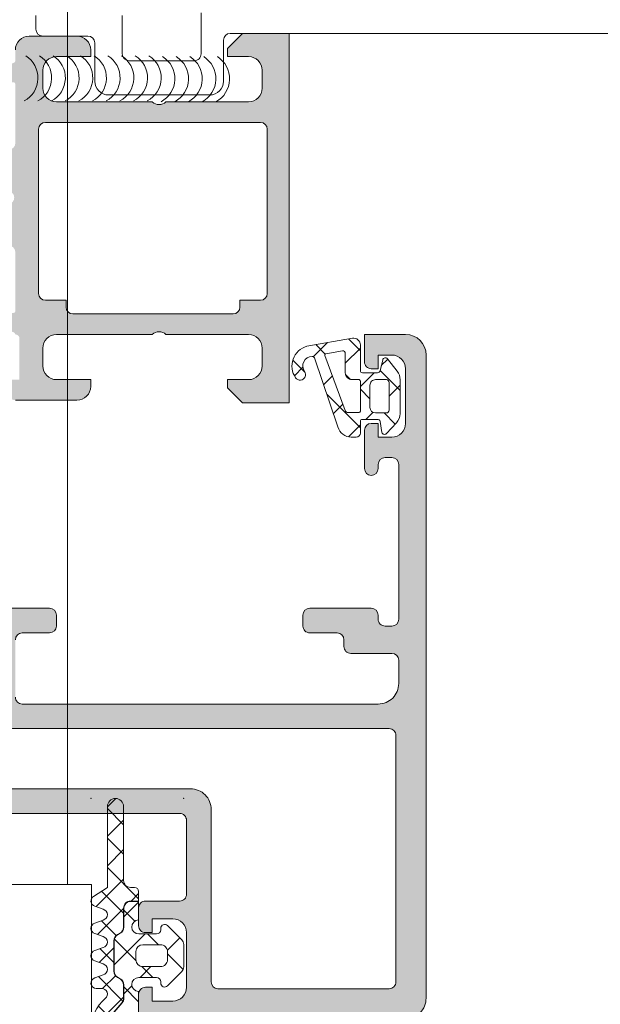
# Model space of a CAD drawing. Header units: millimetres. Extents: x 144573 to 336993, y 74252 to 247042.
# Tile 837 of 1056: x 198289 to 198331, y 222600 to 222672. Entities that reach past the tile are written whole.
import ezdxf

# ---------------------------------------------------------------- set-up
doc = ezdxf.new("R2010")
doc.units = ezdxf.units.MM
doc.layers.add('FASÁDA DETAILNÍ', color=255, linetype='Continuous', lineweight=0)

msp = doc.modelspace()

# ---------------------------------------------------------------- hatches: boundary and pattern name
at = {"layer": 'FASÁDA DETAILNÍ'}
h = msp.add_hatch(color=256, dxfattribs=at)
edge = h.paths.add_edge_path()
edge.add_arc((198288.4311646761, 222667.5296244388), 0.1199999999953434, 0, 90)
edge.add_line((198288.4311646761, 222667.6496244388), (198285.6711666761, 222667.6496244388))
edge.add_arc((198285.6711666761, 222667.9496244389), 0.3000000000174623, 180, 270, ccw=False)
edge.add_line((198285.3711666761, 222667.9496244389), (198285.3711666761, 222668.9295987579))
edge.add_arc((198285.6711666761, 222668.9295987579), 0.2999999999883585, 89.99999999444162, 180, ccw=False)
edge.add_line((198285.6711666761, 222669.2295987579), (198287.5511776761, 222669.2295987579))
edge.add_arc((198287.8187210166, 222669.3084658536), 0.2789255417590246, 196.4245945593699, 271.1628700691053)
edge.add_line((198287.8243816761, 222669.0295977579), (198288.2779756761, 222669.0295977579))
edge.add_arc((198288.2836440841, 222669.3084352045), 0.27889505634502, 268.8354106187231, 343.5801235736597)
edge.add_line((198288.5511646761, 222669.2295987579), (198288.5511646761, 222670.029773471))
edge.add_arc((198289.5511646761, 222670.029773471), 1, 90, 180, ccw=False)
edge.add_line((198289.5511646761, 222671.029773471), (198293.0511720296, 222671.029773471))
edge.add_arc((198293.0511522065, 222670.0297536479), 1.000019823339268, 0.001135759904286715, 89.99886424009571, ccw=False)
edge.add_line((198294.0511720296, 222670.029773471), (198294.0511720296, 222669.529773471))
edge.add_line((198294.0511720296, 222669.529773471), (198291.5511720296, 222669.529773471))
edge.add_arc((198291.5512174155, 222668.5297280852), 1.000045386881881, 90.00260029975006, 179.9973997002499)
edge.add_line((198290.5511720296, 222668.529773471), (198290.5511720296, 222667.2297551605))
edge.add_arc((198291.5512245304, 222667.2298076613), 1.000052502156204, 180.0030079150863, 269.9969920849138)
edge.add_line((198291.5511720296, 222666.2297551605), (198298.5511720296, 222666.2297551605))
edge.add_arc((198299.0511720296, 222666.7548769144), 0.7250881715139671, 226.4038161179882, 313.5961838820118)
edge.add_line((198299.5511720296, 222666.2297551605), (198305.5852601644, 222666.2297551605))
edge.add_arc((198305.5852076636, 222667.2298076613), 1.000052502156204, 270.0030079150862, 359.9969920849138)
edge.add_line((198306.5852601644, 222667.2297551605), (198306.5852601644, 222668.529773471))
edge.add_arc((198305.5852147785, 222668.5297280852), 1.000045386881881, 0.002600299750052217, 89.99739970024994)
edge.add_line((198305.5852601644, 222669.529773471), (198304.0511720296, 222669.529773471))
edge.add_line((198304.0511720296, 222669.529773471), (198304.0511720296, 222670.1297795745))
edge.add_line((198304.0511720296, 222670.1297795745), (198305.1511781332, 222671.2297551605))
edge.add_line((198305.1511781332, 222671.2297551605), (198308.5511720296, 222671.2297551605))
edge.add_line((198308.5511720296, 222671.2297551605), (198308.5511720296, 222644.2298543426))
edge.add_line((198308.5511720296, 222644.2298543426), (198305.1511781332, 222644.2298543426))
edge.add_line((198305.1511781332, 222644.2298543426), (198304.0511720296, 222645.3298299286))
edge.add_line((198304.0511720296, 222645.3298299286), (198304.0511720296, 222645.9298360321))
edge.add_line((198304.0511720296, 222645.9298360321), (198305.5852601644, 222645.9298360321))
edge.add_arc((198305.5852147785, 222646.9298814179), 1.000045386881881, 270.00260029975, 359.99739970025)
edge.add_line((198306.5852601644, 222646.9298360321), (198306.5852601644, 222648.2298543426))
edge.add_arc((198305.5852076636, 222648.2298018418), 1.000052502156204, 0.003007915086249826, 89.99699208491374)
edge.add_line((198305.5852601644, 222649.2298543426), (198299.5511720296, 222649.2298543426))
edge.add_arc((198299.0511720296, 222648.7047325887), 0.7250881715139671, 46.4038161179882, 133.5961838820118)
edge.add_line((198298.5511720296, 222649.2298543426), (198291.5511720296, 222649.2298543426))
edge.add_arc((198291.5512245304, 222648.2298018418), 1.000052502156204, 90.00300791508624, 179.9969920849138)
edge.add_line((198290.5511720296, 222648.2298543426), (198290.5511720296, 222646.9298360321))
edge.add_arc((198291.5512174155, 222646.9298814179), 1.000045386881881, 180.00260029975, 269.9973997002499)
edge.add_line((198291.5511720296, 222645.9298360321), (198294.0511720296, 222645.9298360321))
edge.add_line((198294.0511720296, 222645.9298360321), (198294.0511720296, 222645.4298360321))
edge.add_arc((198293.0511522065, 222645.4298558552), 1.000019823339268, 270.0011357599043, 359.9988642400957, ccw=False)
edge.add_line((198293.0511720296, 222644.4298360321), (198288.5511720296, 222644.4298360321))
edge.add_arc((198288.5511617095, 222644.929825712), 0.4999896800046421, 179.9988173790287, 270.00118262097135, ccw=False)
edge.add_line((198288.0511720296, 222644.9298360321), (198288.0511720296, 222645.9298360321))
edge.add_line((198288.0511720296, 222645.9298360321), (198288.8511750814, 222645.9298360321))
edge.add_line((198288.8511750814, 222645.9298360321), (198288.8511750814, 222648.9298512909))
edge.add_arc((198288.5511673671, 222648.9298539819), 0.3000077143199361, 359.9994860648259, 450.0005139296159)
edge.add_arc((198288.2836440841, 222649.1510252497), 0.2788950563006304, 16.41987642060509, 91.16458938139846)
edge.add_line((198288.2779756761, 222649.4298626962), (198287.8243816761, 222649.4298626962))
edge.add_arc((198287.8187210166, 222649.1509946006), 0.278925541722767, 88.83712993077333, 163.5754054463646)
edge.add_line((198287.5511776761, 222649.2298616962), (198285.6711666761, 222649.2298616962))
edge.add_arc((198285.6711666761, 222649.5298616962), 0.3000000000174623, 180.0000000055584, 270.0000000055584, ccw=False)
edge.add_line((198285.3711666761, 222649.5298616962), (198285.3711666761, 222650.5098360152))
edge.add_arc((198285.6711666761, 222650.5098360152), 0.2999999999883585, 89.99999999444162, 179.9999999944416, ccw=False)
edge.add_line((198285.6711666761, 222650.8098360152), (198288.4311646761, 222650.8098360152))
edge.add_arc((198288.4311646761, 222650.9298360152), 0.1199999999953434, 270, 360)
edge.add_line((198288.5511646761, 222650.9298360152), (198288.5511646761, 222655.2298616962))
edge.add_arc((198288.0511646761, 222655.2298616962), 0.5, 0, 90)
edge.add_line((198288.0511646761, 222655.7298616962), (198287.3511646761, 222655.7298616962))
edge.add_line((198287.3511646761, 222655.7298616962), (198284.958344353, 222654.3483662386))
edge.add_arc((198284.8892844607, 222654.4679814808), 0.1381197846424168, 172.2975625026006, 300.0000000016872, ccw=False)
edge.add_arc((198289.7306356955, 222654.0203630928), 5.000000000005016, 108.70940074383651, 174.6507719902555, ccw=False)
edge.add_arc((198287.9664095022, 222659.2297302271), 0.5000000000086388, 288.7094007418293, 431.290599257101)
edge.add_arc((198289.7306356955, 222664.4390973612), 4.999999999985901, 185.3492280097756, 251.2905992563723, ccw=False)
edge.add_arc((198284.8892844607, 222663.9914789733), 0.1381197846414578, 59.999999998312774, 187.7024375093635, ccw=False)
edge.add_line((198284.958344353, 222664.1110942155), (198287.3511646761, 222662.7295987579))
edge.add_line((198287.3511646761, 222662.7295987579), (198288.0511646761, 222662.7295987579))
edge.add_arc((198288.0511646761, 222663.2295987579), 0.5, 270, 360)
edge.add_line((198288.5511646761, 222663.2295987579), (198288.5511646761, 222667.5296244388))
edge = h.paths.add_edge_path(flags=16)
edge.add_arc((198306.4511659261, 222652.2298467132), 0.5, 270, 360)
edge.add_line((198306.9511659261, 222652.2298467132), (198306.9511659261, 222664.2297551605))
edge.add_arc((198306.4511659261, 222664.2297551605), 0.5, 0, 90)
edge.add_line((198306.4511659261, 222664.7297551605), (198290.7511842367, 222664.7297551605))
edge.add_arc((198290.7511842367, 222664.2297551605), 0.5, 90, 180)
edge.add_line((198290.2511842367, 222664.2297551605), (198290.2511842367, 222652.2298467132))
edge.add_arc((198290.7511842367, 222652.2298467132), 0.5, 180, 270)
edge.add_line((198290.7511842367, 222651.7298467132), (198292.2511842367, 222651.7298467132))
edge.add_line((198292.2511842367, 222651.7298467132), (198292.2511842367, 222651.2298467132))
edge.add_arc((198292.7511842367, 222651.2298467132), 0.5, 180, 270)
edge.add_line((198292.7511842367, 222650.7298467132), (198304.4511659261, 222650.7298467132))
edge.add_arc((198304.4511659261, 222651.2298467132), 0.5, 270, 360)
edge.add_line((198304.9511659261, 222651.2298467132), (198304.9511659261, 222651.7298467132))
edge.add_line((198304.9511659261, 222651.7298467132), (198306.4511659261, 222651.7298467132))
h = msp.add_hatch(color=256, dxfattribs=at)
edge = h.paths.add_edge_path(flags=16)
edge.add_ellipse((198315.8511580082, 222619.9298063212), major_axis=(-0.4999740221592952, 0), ratio=1, start_angle=179.9970229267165, end_angle=270.00297707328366, ccw=False)
edge.add_line((198316.3511320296, 222619.9297803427), (198316.3511320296, 222601.9297803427))
edge.add_ellipse((198315.8511580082, 222601.9297543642), major_axis=(-0.4999740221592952, 0), ratio=1, start_angle=89.99702292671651, end_angle=180.0029770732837, ccw=False)
edge.add_line((198315.8511320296, 222601.4297803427), (198303.3511320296, 222601.4297803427))
edge.add_ellipse((198303.3511538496, 222601.9298021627), major_axis=(-0.5000218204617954, 0), ratio=1, start_angle=0.0025002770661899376, end_angle=89.99749972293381, ccw=False)
edge.add_line((198302.8511320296, 222601.9297803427), (198302.8511320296, 222614.5328313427))
edge.add_ellipse((198301.3511331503, 222614.5328324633), major_axis=(-1.499998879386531, 0), ratio=1, start_angle=179.9999571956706, end_angle=270.0000428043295)
edge.add_line((198301.3511320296, 222616.0328313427), (198288.3511440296, 222616.0328313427))
edge.add_ellipse((198288.3511436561, 222616.5328309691), major_axis=(-0.4999996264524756, 0), ratio=1, start_angle=-4.2805441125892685e-05, end_angle=90.00004280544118, ccw=False)
edge.add_line((198287.8511440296, 222616.5328313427), (198287.8511440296, 222619.9297803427))
edge.add_ellipse((198288.3511436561, 222619.9297807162), major_axis=(-0.4999996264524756, 0), ratio=1, start_angle=-90.00004280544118, end_angle=4.2805441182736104e-05, ccw=False)
edge.add_line((198288.3511440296, 222620.4297803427), (198315.8511320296, 222620.4297803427))
edge = h.paths.add_edge_path()
edge.add_line((198317.0511440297, 222649.2297753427), (198314.0511440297, 222649.2297753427))
edge.add_line((198314.0511440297, 222649.2297753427), (198314.0511440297, 222647.2297753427))
edge.add_arc((198314.5511180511, 222647.2297493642), 0.4999740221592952, 179.9970229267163, 270.0029770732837)
edge.add_line((198314.5511440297, 222646.7297753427), (198315.0511440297, 222646.7297753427))
edge.add_line((198315.0511440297, 222646.7297753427), (198315.0511440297, 222647.7297753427))
edge.add_line((198315.0511440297, 222647.7297753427), (198316.0511440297, 222647.7297753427))
edge.add_arc((198316.0510799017, 222646.7297112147), 1.000064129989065, 0.003674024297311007, 89.99632597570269, ccw=False)
edge.add_line((198317.0511440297, 222646.7297753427), (198317.0511440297, 222642.7297753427))
edge.add_arc((198316.0511140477, 222642.7298053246), 1.00002998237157, 270.00171778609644, 359.99828221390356, ccw=False)
edge.add_line((198316.0511440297, 222641.7297753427), (198315.0511440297, 222641.7297753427))
edge.add_line((198315.0511440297, 222641.7297753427), (198315.0511440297, 222642.7297753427))
edge.add_line((198315.0511440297, 222642.7297753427), (198314.5511440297, 222642.7297753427))
edge.add_arc((198314.5511496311, 222642.2297697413), 0.5000056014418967, 90.0006418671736, 179.9993581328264)
edge.add_line((198314.0511440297, 222642.2297753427), (198314.0511440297, 222639.4297723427))
edge.add_arc((198314.5511440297, 222639.4297723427), 0.5, 180, 360)
edge.add_line((198315.0511440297, 222639.4297723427), (198315.0511440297, 222639.7297753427))
edge.add_arc((198315.5511547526, 222639.7297646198), 0.5000107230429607, 90.00122873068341, 179.9987712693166, ccw=False)
edge.add_line((198315.5511440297, 222640.2297753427), (198316.0511440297, 222640.2297753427))
edge.add_arc((198316.0510761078, 222639.7297074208), 0.5000679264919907, 0.007782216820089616, 89.99221778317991, ccw=False)
edge.add_line((198316.5511440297, 222639.7297753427), (198316.5511440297, 222628.4297803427))
edge.add_arc((198316.0511222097, 222628.4298021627), 0.5000218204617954, 270.00250027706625, 359.99749972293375, ccw=False)
edge.add_line((198316.0511440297, 222627.9297803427), (198315.5511440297, 222627.9297803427))
edge.add_arc((198315.5510813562, 222628.4297176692), 0.4999373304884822, 179.9928172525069, 270.00718274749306, ccw=False)
edge.add_line((198315.0511440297, 222628.4297803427), (198315.0511440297, 222628.7297833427))
edge.add_arc((198314.5510812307, 222628.7297205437), 0.5000628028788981, 0.007195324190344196, 89.99280467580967)
edge.add_line((198314.5511440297, 222629.2297833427), (198310.0511440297, 222629.2297833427))
edge.add_arc((198310.0511496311, 222628.7297777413), 0.5000056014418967, 90.0006418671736, 179.9993581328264)
edge.add_line((198309.5511440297, 222628.7297833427), (198309.5511440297, 222627.9297803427))
edge.add_arc((198310.0511180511, 222627.9297543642), 0.4999740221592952, 179.9970229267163, 270.0029770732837)
edge.add_line((198310.0511440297, 222627.4297803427), (198312.0511440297, 222627.4297803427))
edge.add_arc((198312.0510761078, 222626.9297124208), 0.5000679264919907, 0.007782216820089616, 89.99221778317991, ccw=False)
edge.add_line((198312.5511440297, 222626.9297803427), (198312.5511440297, 222626.4297803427))
edge.add_arc((198313.0510813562, 222626.4297176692), 0.4999373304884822, 179.9928172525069, 270.0071827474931)
edge.add_line((198313.0511440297, 222625.9297803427), (198316.0511440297, 222625.9297803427))
edge.add_arc((198316.0510889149, 222625.4297252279), 0.5000551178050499, 0.00631499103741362, 89.99368500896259, ccw=False)
edge.add_line((198316.5511440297, 222625.4297803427), (198316.5511440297, 222623.7297833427))
edge.add_arc((198315.0511758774, 222623.729751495), 1.499968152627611, -90.00121651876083, 0.0012165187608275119, ccw=False)
edge.add_line((198315.0511440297, 222622.2297833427), (198289.0511440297, 222622.2297833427))
edge.add_arc((198289.0511231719, 222622.7297624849), 0.4999791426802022, 179.9976097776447, 270.00239022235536, ccw=False)
edge.add_line((198288.5511440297, 222622.7297833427), (198288.5511440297, 222626.9297803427))
edge.add_arc((198289.0511496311, 222626.9297747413), 0.5000056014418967, 90.00064186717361, 179.9993581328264, ccw=False)
edge.add_line((198289.0511440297, 222627.4297803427), (198291.0511440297, 222627.4297803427))
edge.add_arc((198291.0511222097, 222627.9298021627), 0.5000218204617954, 270.0025002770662, 359.9974997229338)
edge.add_line((198291.5511440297, 222627.9297803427), (198291.5511440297, 222628.7297833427))
edge.add_arc((198291.0510914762, 222628.7297307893), 0.5000525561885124, 0.006021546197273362, 89.99397845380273)
edge.add_line((198291.0511440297, 222629.2297833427), (198286.0511430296, 222629.2297833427))
edge.add_line((198286.0511430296, 222629.2297833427), (198285.2932540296, 222629.0124623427))
edge.add_arc((198285.2105627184, 222629.3008407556), 0.2999999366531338, 217.9048146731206, 286.0000242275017, ccw=False)
edge.add_arc((198284.7371428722, 222628.9322302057), 0.300000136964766, 37.90471808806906, 89.99996992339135)
edge.add_line((198284.7371430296, 222629.2322303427), (198282.6729960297, 222629.2322283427))
edge.add_arc((198282.6729955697, 222628.8322289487), 0.3999993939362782, 89.99993412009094, 201.9737695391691)
edge.add_line((198282.3020540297, 222628.6825563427), (198283.1184150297, 222626.6593273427))
edge.add_arc((198283.3038852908, 222626.734163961), 0.199999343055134, 201.9739078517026, 294.1410923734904)
edge.add_line((198283.3856820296, 222626.5516563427), (198285.7693670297, 222627.6199763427))
edge.add_arc((198285.8511637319, 222627.4374682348), 0.1999997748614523, -0.8199006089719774, 114.14102545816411, ccw=False)
edge.add_line((198286.0511430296, 222627.4346063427), (198286.0511440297, 222616.1305263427))
edge.add_arc((198285.8597295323, 222616.1220946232), 0.1916001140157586, -91.044450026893, 2.5222218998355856, ccw=False)
edge.add_line((198285.8562370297, 222615.9305263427), (198285.4356530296, 222615.9305263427))
edge.add_line((198285.4356530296, 222615.9305263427), (198282.9700410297, 222617.3622613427))
edge.add_arc((198282.8192293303, 222617.1029243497), 0.2999997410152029, 59.82080388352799, 164.0000282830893)
edge.add_line((198282.5308510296, 222617.1856153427), (198282.1029800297, 222615.6934543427))
edge.add_line((198282.1029800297, 222615.6934543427), (198281.6045680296, 222614.8301793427))
edge.add_arc((198281.9509782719, 222614.6301793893), 0.4000000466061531, 150.0000115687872, 269.9999652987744)
edge.add_line((198281.9509780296, 222614.2301793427), (198286.0589090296, 222614.2305263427))
edge.add_line((198286.0589090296, 222614.2305263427), (198300.5509660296, 222614.2328313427))
edge.add_arc((198300.5511441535, 222613.7328314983), 0.4999998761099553, -1.7832534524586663e-05, 90.02041150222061, ccw=False)
edge.add_line((198301.0511440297, 222613.7328313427), (198301.0511440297, 222608.3297893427))
edge.add_arc((198300.5511444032, 222608.3297889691), 0.4999996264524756, -90.00004280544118, 4.2805441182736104e-05, ccw=False)
edge.add_line((198300.5511440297, 222607.8297893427), (198298.0511440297, 222607.8297893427))
edge.add_arc((198298.0511436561, 222607.3297897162), 0.4999996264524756, 89.99995719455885, 180.0000428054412)
edge.add_line((198297.5511440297, 222607.3297893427), (198297.5511440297, 222606.0297863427))
edge.add_arc((198298.0511231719, 222606.0297654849), 0.4999791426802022, 179.9976097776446, 270.0023902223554)
edge.add_line((198298.0511440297, 222605.5297863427), (198298.5511440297, 222605.5297863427))
edge.add_line((198298.5511440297, 222605.5297863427), (198298.5511440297, 222606.5297863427))
edge.add_line((198298.5511440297, 222606.5297863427), (198300.0511440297, 222606.5297863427))
edge.add_arc((198300.0511123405, 222605.5297546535), 1.000031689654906, 0.0018155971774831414, 89.9981844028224, ccw=False)
edge.add_line((198301.0511440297, 222605.5297863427), (198301.0511440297, 222601.5297863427))
edge.add_arc((198300.0510747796, 222601.5298555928), 1.000069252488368, 270.0039674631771, 359.99603253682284, ccw=False)
edge.add_line((198300.0511440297, 222600.5297863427), (198298.5511440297, 222600.5297863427))
edge.add_line((198298.5511440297, 222600.5297863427), (198298.5511440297, 222601.5297863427))
edge.add_line((198298.5511440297, 222601.5297863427), (198298.0511440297, 222601.5297863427))
edge.add_arc((198298.0511180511, 222601.0298123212), 0.4999740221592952, 89.99702292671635, 180.0029770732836)
edge.add_line((198297.5511440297, 222601.0297863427), (198297.5511440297, 222599.7297833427))
edge.add_arc((198298.0511496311, 222599.7297889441), 0.5000056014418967, 180.0006418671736, 269.9993581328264)
edge.add_line((198298.0511440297, 222599.2297833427), (198317.0511440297, 222599.2297833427))
edge.add_arc((198317.0511733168, 222600.7297540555), 1.49997071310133, 269.9988812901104, 360.0011187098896)
edge.add_line((198318.5511440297, 222600.7297833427), (198318.5511440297, 222647.7297753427))
edge.add_arc((198317.0510836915, 222647.7297150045), 1.50006033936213, 0.002304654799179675, 89.99769534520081)
h = msp.add_hatch(dxfattribs=at)
h.set_pattern_fill('ANSI37', color=256, scale=0.625, angle=-1.272221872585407e-14, style=0)
h.set_pattern_definition([(44.99999999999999, (198315.0511720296, 222646.7297553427), (-1.403165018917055, 1.403165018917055), []), (135, (198315.0511720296, 222646.7297553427), (-1.403165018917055, -1.403165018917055), [])])
edge = h.paths.add_edge_path(flags=16)
edge.add_ellipse((198313.1489588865, 222646.427540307), major_axis=(-0.4977897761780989, 0), ratio=1, start_angle=-0.2547220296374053, end_angle=90.1925797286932)
edge.add_line((198313.1506320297, 222645.9297533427), (198313.6511510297, 222645.9297533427))
edge.add_ellipse((198313.6511652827, 222645.8297695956), major_axis=(-0.09998374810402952, 0), ratio=1, start_angle=179.9912593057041, end_angle=270.0081677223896, ccw=False)
edge.add_line((198313.7511490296, 222645.8297543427), (198313.7511530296, 222643.6293243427))
edge.add_ellipse((198313.6511483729, 222643.6293269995), major_axis=(-0.1000046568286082, 0), ratio=1, start_angle=90.00152216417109, end_angle=179.998477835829, ccw=False)
edge.add_line((198313.6511510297, 222643.5293223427), (198312.8392090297, 222643.5293223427))
edge.add_ellipse((198312.8392175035, 222643.7293289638), major_axis=(-0.2000066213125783, 0), ratio=1, start_angle=15.688615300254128, end_angle=89.99757251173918, ccw=False)
edge.add_line((198312.6466620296, 222643.6752453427), (198311.1593370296, 222647.6933863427))
edge.add_ellipse((198311.2531185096, 222647.7280998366), major_axis=(-0.09999996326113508, 0), ratio=1, start_angle=-79.67771585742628, end_angle=20.312182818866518, ccw=False)
edge.add_line((198311.2352000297, 222647.8264813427), (198312.4446690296, 222648.0467643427))
edge.add_ellipse((198312.4511777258, 222647.8468739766), major_axis=(-0.1999963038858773, 0), ratio=1, start_angle=179.9989589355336, end_angle=271.86496786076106, ccw=False)
edge.add_line((198312.6511740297, 222647.8468703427), (198312.6511740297, 222646.4297533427))
edge = h.paths.add_edge_path(flags=16)
edge.add_ellipse((198315.6511628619, 222645.729752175), major_axis=(-0.2000001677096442, 0), ratio=1, start_angle=179.9997615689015, end_angle=270.0002384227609, ccw=False)
edge.add_line((198315.8511630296, 222645.7297513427), (198315.8511590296, 222643.6952943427))
edge.add_ellipse((198315.6511637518, 222643.6952896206), major_axis=(-0.1999952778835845, 0), ratio=1, start_angle=89.99950662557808, end_angle=180.0013528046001, ccw=False)
edge.add_line((198315.6511620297, 222643.4952943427), (198314.8511520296, 222643.4952943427))
edge.add_ellipse((198314.8511608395, 222643.8953051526), major_axis=(-0.4000108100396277, 0), ratio=1, start_angle=0.0019780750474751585, end_angle=89.99873812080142, ccw=False)
edge.add_line((198314.4511500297, 222643.8952913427), (198314.4511500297, 222645.5297543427))
edge.add_ellipse((198314.851144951, 222645.5297574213), major_axis=(-0.3999949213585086, 0), ratio=1, start_angle=-90.00101395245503, end_angle=0.00044099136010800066, ccw=False)
edge.add_line((198314.8511520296, 222645.9297523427), (198315.6511620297, 222645.9297523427))
edge = h.paths.add_edge_path()
edge.add_arc((198315.5746109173, 222647.3297442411), 0.2000083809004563, 40.00231577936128, 164.9984805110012)
edge.add_line((198315.3814190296, 222647.3815153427), (198315.1908850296, 222646.5779903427))
edge.add_arc((198314.9976914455, 222646.6297667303), 0.2000113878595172, 270.00274550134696, 344.9971436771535, ccw=False)
edge.add_line((198314.9977010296, 222646.4297553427), (198313.9011510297, 222646.4297553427))
edge.add_arc((198313.9011406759, 222646.579742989), 0.14998764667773, 179.9960448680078, 270.0039551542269, ccw=False)
edge.add_line((198313.7511530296, 222646.5797533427), (198313.7511610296, 222648.4626243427))
edge.add_arc((198313.2511611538, 222648.462626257), 0.4999998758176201, 359.9997806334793, 459.933572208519)
edge.add_line((198313.1649080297, 222648.9551303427), (198309.8451820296, 222648.3737413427))
edge.add_arc((198310.2512563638, 222646.9297558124), 1.499996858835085, 105.706924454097, 215.0875539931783)
edge.add_arc((198309.3511535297, 222646.2974488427), 0.3999981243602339, 215.0880041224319, 395.088004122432)
edge.add_arc((198310.2324531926, 222646.9319704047), 0.6860034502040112, 90.484358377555, 216.1411855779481, ccw=False)
edge.add_arc((198310.2462733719, 222647.4688467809), 0.1503878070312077, 19.016150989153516, 97.49607827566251, ccw=False)
edge.add_line((198310.3884540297, 222647.5178483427), (198312.1161360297, 222642.4716223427))
edge.add_arc((198313.0822280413, 222642.7297434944), 0.999980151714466, 194.9589109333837, 270.000572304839)
edge.add_line((198313.0822380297, 222641.7297633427), (198313.4511430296, 222641.7297513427))
edge.add_arc((198313.4511223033, 222642.0297710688), 0.3000197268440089, 270.0039581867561, 359.9968057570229)
edge.add_line((198313.7511420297, 222642.0297543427), (198313.7511420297, 222642.8797693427))
edge.add_arc((198313.9011261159, 222642.8797822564), 0.1499840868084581, 89.99506678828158, 180.0049332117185, ccw=False)
edge.add_line((198313.9011390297, 222643.0297663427), (198314.9977010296, 222643.0297553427))
edge.add_arc((198314.997691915, 222642.8297407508), 0.2000145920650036, 15.002374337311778, 89.9973890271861, ccw=False)
edge.add_line((198315.1908890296, 222642.8815163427), (198315.3199830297, 222642.0781443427))
edge.add_arc((198315.5131588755, 222642.1298687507), 0.1999808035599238, 194.9897870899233, 315.0074444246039)
edge.add_line((198315.6545850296, 222641.9884793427), (198316.3811040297, 222642.7643493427))
edge.add_arc((198315.6511624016, 222643.4478597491), 1.000000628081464, 316.8814623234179, 360.0000340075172)
edge.add_line((198316.6511630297, 222643.4478603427), (198316.6511630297, 222645.9264933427))
edge.add_arc((198315.6511601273, 222645.9264922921), 1.000002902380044, 6.019586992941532e-05, 37.82779308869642)
edge.add_line((198316.4410200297, 222646.5397843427), (198315.7278210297, 222647.4583133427))
h = msp.add_hatch(dxfattribs=at)
h.set_pattern_fill('ANSI37', color=256, scale=0.48, angle=90, style=0)
h.set_pattern_definition([(135, (223145.3692754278, 214980.7191690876), (-1.077630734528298, -1.077630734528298), []), (225, (223145.3692754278, 214980.7191690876), (1.077630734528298, -1.077630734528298), [])])
edge = h.paths.add_edge_path()
edge.add_line((198294.9677555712, 222606.4439418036), (198294.3606980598, 222606.2166829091))
edge.add_arc((198294.4611732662, 222605.839846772), 0.3900009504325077, 104.9293687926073, 255.070631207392)
edge.add_line((198294.3606980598, 222605.4630106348), (198294.9677555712, 222605.2357517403))
edge.add_arc((198294.8611721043, 222604.839846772), 0.4100009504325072, 285.0676336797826, 434.9323663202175, ccw=False)
edge.add_line((198294.9677555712, 222604.4439418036), (198294.3606980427, 222604.2166829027))
edge.add_arc((198294.4611717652, 222603.839846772), 0.390000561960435, 104.9291583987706, 255.0708416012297)
edge.add_line((198294.3606980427, 222603.4630106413), (198294.9677555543, 222603.2357517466))
edge.add_arc((198294.8611736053, 222602.839846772), 0.4100005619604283, 285.06742474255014, 434.9325713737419, ccw=False)
edge.add_line((198294.9677555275, 222602.4439417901), (198294.3606980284, 222602.2166867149))
edge.add_arc((198294.4611852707, 222601.8398040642), 0.3900489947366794, 104.9293168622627, 269.9999999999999)
edge.add_line((198294.4611852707, 222601.4497550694), (198294.8611743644, 222601.4497550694))
edge.add_arc((198294.8611743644, 222601.0397545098), 0.4100005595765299, 310.3199356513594, 449.99999999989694, ccw=False)
edge.add_arc((198297.0611442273, 222598.4474682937), 2.989972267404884, 130.3199378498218, 180.0013304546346)
edge.add_line((198294.0711719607, 222598.4473988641), (198294.0711723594, 222595.7756072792))
edge.add_arc((198294.4611723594, 222595.7750496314), 0.3900003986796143, 179.9180747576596, 215.6405699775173)
edge.add_line((198294.144223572, 222595.547796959), (198294.2738752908, 222595.8060882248))
edge.add_arc((198292.4953612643, 222596.6988299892), 1.990000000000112, 333.345208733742, 360.6188691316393)
edge.add_arc((198298.4987438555, 222596.7636768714), 4.013732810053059, 139.3588191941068, 180.618869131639, ccw=False)
edge.add_line((198295.4531098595, 222599.3779003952), (198296.3339767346, 222600.4041317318))
edge.add_arc((198295.9652488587, 222600.7206297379), 0.4859333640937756, 319.3588191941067, 359.9999999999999)
edge.add_line((198296.4511822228, 222600.7206297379), (198296.4511822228, 222601.7182271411))
edge.add_arc((198295.9611822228, 222601.7182271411), 0.4900000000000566, 360.0000000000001, 420.0000000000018)
edge.add_line((198296.2061822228, 222602.142579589), (198296.0061822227, 222602.2580496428))
edge.add_arc((198296.2611822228, 222602.6997225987), 0.5099999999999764, 179.9999999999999, 240.00000000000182, ccw=False)
edge.add_line((198295.7511822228, 222602.6997225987), (198295.7511822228, 222604.9367324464))
edge.add_arc((198296.2611822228, 222604.9367324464), 0.5100000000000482, 120.00000000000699, 179.9999999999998, ccw=False)
edge.add_line((198296.0061822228, 222605.3784054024), (198296.2061822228, 222605.4938754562))
edge.add_arc((198295.9611822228, 222605.918227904), 0.4899999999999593, 300.000000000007, 359.9999999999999)
edge.add_line((198296.4511822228, 222605.918227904), (198296.4511822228, 222607.3182256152))
edge.add_arc((198296.9611822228, 222607.3182256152), 0.509999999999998, 89.99999999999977, 180, ccw=False)
edge.add_line((198296.9611822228, 222607.8282256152), (198297.5511825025, 222607.8282256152))
edge.add_line((198297.5511825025, 222607.8282256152), (198297.5511815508, 222608.5398471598))
edge.add_arc((198297.2611815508, 222608.539846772), 0.2900000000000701, 360.0000766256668, 450.0000000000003)
edge.add_line((198297.2611815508, 222608.829846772), (198296.9611964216, 222608.8298467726))
edge.add_arc((198296.9610148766, 222609.3396687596), 0.5098220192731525, 179.975713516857, 270.02040272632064, ccw=False)
edge.add_line((198296.4511929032, 222609.3398848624), (198296.4511623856, 222614.7398478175))
edge.add_arc((198295.8611639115, 222614.7398444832), 0.5899984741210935, 360.0003238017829, 540.0000000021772)
edge.add_line((198295.2711654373, 222614.7398444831), (198295.2711654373, 222608.8344362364))
edge.add_line((198295.2711654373, 222608.8344362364), (198294.266411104, 222608.1777326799))
edge.add_arc((198294.4611717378, 222607.8398449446), 0.3899997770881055, 119.9594211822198, 255.0702409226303)
edge.add_line((198294.3606942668, 222607.4630106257), (198294.9677555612, 222607.235751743))
edge.add_arc((198294.8611721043, 222606.839846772), 0.4100009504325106, 285.0676336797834, 434.93236777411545, ccw=False)
h = msp.add_hatch(dxfattribs=at)
h.set_pattern_fill('ANSI37', color=256, scale=0.625, angle=90, style=0)
h.set_pattern_definition([(135, (223145.3692754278, 214980.7191690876), (-1.403165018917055, -1.403165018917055), []), (225, (223145.3692754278, 214980.7191690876), (1.403165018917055, -1.403165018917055), [])])
edge = h.paths.add_edge_path()
edge.add_arc((198299.4611654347, 222605.8397073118), 0.2900050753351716, 404.9975633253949, 539.9994892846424)
edge.add_line((198299.1711603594, 222605.8397098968), (198299.1711603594, 222605.7397156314))
edge.add_arc((198298.8611603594, 222605.7397156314), 0.3099999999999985, 269.9999999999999, 360.0000000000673, ccw=False)
edge.add_line((198298.8611603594, 222605.4297156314), (198297.5611843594, 222605.4297156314))
edge.add_arc((198297.5611843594, 222605.9397156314), 0.5100000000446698, 91.12352014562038, 270.00000000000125, ccw=False)
edge.add_line((198297.5511843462, 222606.4496175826), (198297.5511825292, 222607.8082256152))
edge.add_line((198297.5511825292, 222607.8082256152), (198296.9611822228, 222607.8082256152))
edge.add_arc((198296.9611822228, 222607.3182256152), 0.4900000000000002, 90.00000000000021, 180)
edge.add_line((198296.4711822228, 222607.3182256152), (198296.4711822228, 222605.918227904))
edge.add_arc((198295.9611822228, 222605.918227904), 0.5099999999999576, 300.00000000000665, 360.0000000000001, ccw=False)
edge.add_line((198296.2161822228, 222605.4765549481), (198296.0161822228, 222605.3610848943))
edge.add_arc((198296.2611822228, 222604.9367324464), 0.4900000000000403, 120.0000000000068, 180.0000000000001)
edge.add_line((198295.7711822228, 222604.9367324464), (198295.7711822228, 222602.6997225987))
edge.add_arc((198296.2611822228, 222602.6997225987), 0.4899999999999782, 180.0000000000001, 240.0000000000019)
edge.add_line((198296.0161822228, 222602.2753701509), (198296.2161822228, 222602.159900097))
edge.add_arc((198295.9611822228, 222601.7182271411), 0.5100000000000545, 359.99999999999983, 420.00000000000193, ccw=False)
edge.add_line((198296.4711822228, 222601.7182271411), (198296.4711822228, 222600.7206297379))
edge.add_arc((198295.9652488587, 222600.7206297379), 0.5059333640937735, 319.3588191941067, 359.99999999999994, ccw=False)
edge.add_line((198296.3491528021, 222600.3911053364), (198295.4682859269, 222599.3648739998))
edge.add_arc((198298.4987438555, 222596.7636768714), 3.993732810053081, 139.3588191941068, 180.618869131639)
edge.add_arc((198292.4953612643, 222596.6988299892), 2.010000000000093, 333.3452087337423, 360.6188691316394, ccw=False)
edge.add_line((198294.2917498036, 222595.7971159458), (198294.1577086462, 222595.5300800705))
edge.add_arc((198294.4611723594, 222595.7750496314), 0.3900003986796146, 218.9120293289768, 348.9894375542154)
edge.add_line((198294.8439936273, 222595.700563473), (198295.1235951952, 222597.138654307))
edge.add_arc((198297.0966491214, 222596.7550422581), 2.010000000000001, 94.99524938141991, 168.9975035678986, ccw=False)
edge.add_line((198296.9216321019, 222598.7574081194), (198297.9945918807, 222598.8511902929))
edge.add_arc((198297.9611705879, 222599.2397574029), 0.3900017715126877, 274.9160046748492, 358.5301263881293)
edge.add_line((198298.3510440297, 222599.2297533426), (198297.5511730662, 222599.2297533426))
edge.add_line((198297.5511730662, 222599.2297533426), (198297.5511843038, 222601.229832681))
edge.add_arc((198297.5611843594, 222601.7397346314), 0.5100000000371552, 90, 268.87647509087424, ccw=False)
edge.add_line((198297.5611843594, 222602.2497346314), (198298.8611603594, 222602.2497346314))
edge.add_arc((198298.8611603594, 222601.9397346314), 0.3100000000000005, 359.99999999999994, 450, ccw=False)
edge.add_line((198299.1711603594, 222601.9397346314), (198299.1711603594, 222601.8397096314))
edge.add_arc((198299.4611757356, 222601.8397378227), 0.2900153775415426, 180.0055695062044, 314.9966855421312)
edge.add_line((198299.6662357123, 222601.6346541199), (198300.7075327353, 222602.6752185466))
edge.add_arc((198300.3611723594, 222603.0218227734), 0.4900000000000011, 314.9798378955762, 359.9999999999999)
edge.add_line((198300.8511723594, 222603.0218227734), (198300.8511723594, 222604.6578712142))
edge.add_arc((198300.3611723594, 222604.6578712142), 0.4899999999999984, 360.0000000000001, 405.0276992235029)
edge.add_line((198300.7074871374, 222605.0045210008), (198299.6662387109, 222606.0447631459))
edge = h.paths.add_edge_path()
edge.add_arc((198297.8611505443, 222604.1397384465), 0.4999901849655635, 89.99999999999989, 179.9999999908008, ccw=False)
edge.add_line((198297.8611505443, 222604.6397286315), (198299.1611603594, 222604.6397286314))
edge.add_arc((198299.1611789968, 222604.1397472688), 0.4999813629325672, -0.0021357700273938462, 90.0021357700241, ccw=False)
edge.add_line((198299.6611603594, 222604.1397286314), (198299.6611603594, 222603.5397216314))
edge.add_arc((198299.1611789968, 222603.539702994), 0.4999813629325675, 269.997864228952, 360.002135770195, ccw=False)
edge.add_line((198299.1611603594, 222603.0397216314), (198297.8611505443, 222603.0397216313))
edge.add_arc((198297.8611505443, 222603.5397118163), 0.4999901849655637, 180, 270, ccw=False)
edge.add_line((198297.3611603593, 222603.5397118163), (198297.3611603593, 222604.1397384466))

# ---------------------------------------------------------------- linework, layer by layer
msp.add_line((198292.3692638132, 223807.1778109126), (198292.3692617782, 222609.0552556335), dxfattribs=at)
for points in [[(198422.7873126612, 222671.2297551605), (198304.2511720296, 222671.2297551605, 0.414213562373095), (198303.7511720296, 222670.7297551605), (198303.7511720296, 222667.7297551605, -0.414213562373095), (198302.7511720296, 222666.7297551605), (198295.3511720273, 222666.7297551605, -0.4142135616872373), (198294.3511720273, 222667.7297551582), (198294.3511720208, 222670.5297551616, 0.4142135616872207), (198293.8511720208, 222671.0297551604), (198290.5511720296, 222671.0297551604, -0.414213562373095), (198290.0511720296, 222671.5297551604), (198290.0511720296, 222672.5297551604, -0.414213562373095)], [(198296.351173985, 222672.5297551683), (198296.351173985, 222669.7297551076, 0.4142135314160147), (198296.851173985, 222669.2297551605), (198301.6172230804, 222669.2297551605, 0.4142135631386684), (198302.1172230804, 222669.7297551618), (198302.1172230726, 222672.7297551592, -0.4142135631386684)], [(198288.5511646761, 222670.029773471, -0.414213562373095), (198289.5511646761, 222671.029773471), (198293.0511720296, 222671.029773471, -0.4142019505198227), (198294.0511720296, 222670.029773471), (198294.0511720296, 222669.529773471), (198291.5511720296, 222669.529773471, 0.4141869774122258), (198290.5511720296, 222668.529773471), (198290.5511720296, 222667.2297551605, 0.4141828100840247), (198291.5511720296, 222666.2297551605), (198298.5511720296, 222666.2297551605, 0.3999328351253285), (198299.5511720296, 222666.2297551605), (198305.5852601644, 222666.2297551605, 0.4141828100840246), (198306.5852601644, 222667.2297551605), (198306.5852601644, 222668.529773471, 0.4141869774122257), (198305.5852601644, 222669.529773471), (198304.0511720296, 222669.529773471), (198304.0511720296, 222670.1297795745), (198305.1511781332, 222671.2297551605), (198308.5511720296, 222671.2297551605), (198308.5511720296, 222644.2298543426), (198305.1511781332, 222644.2298543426), (198304.0511720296, 222645.3298299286), (198304.0511720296, 222645.9298360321), (198305.5852601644, 222645.9298360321, 0.4141869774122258), (198306.5852601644, 222646.9298360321), (198306.5852601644, 222648.2298543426, 0.4141828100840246), (198305.5852601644, 222649.2298543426), (198299.5511720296, 222649.2298543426, 0.3999328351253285), (198298.5511720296, 222649.2298543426), (198291.5511720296, 222649.2298543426, 0.4141828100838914), (198290.5511720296, 222648.2298543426), (198290.5511720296, 222646.9298360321, 0.4141869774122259), (198291.5511720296, 222645.9298360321), (198294.0511720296, 222645.9298360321), (198294.0511720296, 222645.4298360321, -0.4142019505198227), (198293.0511720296, 222644.4298360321), (198288.5511720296, 222644.4298360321, -0.414225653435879)], [(198317.0511440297, 222599.2297833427, 0.414225), (198318.5511440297, 222600.7297833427), (198318.5511440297, 222647.7297753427), (198318.5511440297, 222647.7297753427, 0.41419), (198317.0511440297, 222649.2297753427), (198317.0511440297, 222649.2297753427), (198314.0511440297, 222649.2297753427), (198314.0511440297, 222647.2297753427), (198314.0511440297, 222647.2297753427, 0.414244), (198314.5511440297, 222646.7297753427), (198315.0511440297, 222646.7297753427), (198315.0511440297, 222647.7297753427), (198316.0511440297, 222647.7297753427), (198316.0511440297, 222647.7297753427, -0.414176), (198317.0511440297, 222646.7297753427), (198317.0511440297, 222642.7297753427), (198317.0511440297, 222642.7297753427, -0.414196), (198316.0511440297, 222641.7297753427), (198315.0511440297, 222641.7297753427), (198315.0511440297, 222642.7297753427), (198314.5511440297, 222642.7297753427), (198314.5511440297, 222642.7297753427, 0.414207), (198314.0511440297, 222642.2297753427), (198314.0511440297, 222639.4297723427), (198314.0511440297, 222639.4297723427, 1), (198315.0511440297, 222639.4297723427), (198315.0511440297, 222639.7297753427), (198315.0511440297, 222639.7297753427, -0.414201), (198315.5511440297, 222640.2297753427), (198316.0511440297, 222640.2297753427), (198316.0511440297, 222640.2297753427, -0.414134), (198316.5511440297, 222639.7297753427), (198316.5511440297, 222628.4297803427), (198316.5511440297, 222628.4297803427, -0.414188), (198316.0511440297, 222627.9297803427), (198315.5511440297, 222627.9297803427), (198315.5511440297, 222627.9297803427, -0.414287), (198315.0511440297, 222628.4297803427), (198315.0511440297, 222628.7297833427), (198315.0511440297, 222628.7297833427, 0.41414), (198314.5511440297, 222629.2297833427), (198310.0511440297, 222629.2297833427), (198310.0511440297, 222629.2297833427, 0.414207), (198309.5511440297, 222628.7297833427), (198309.5511440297, 222627.9297803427), (198309.5511440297, 222627.9297803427, 0.414244), (198310.0511440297, 222627.4297803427), (198312.0511440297, 222627.4297803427), (198312.0511440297, 222627.4297803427, -0.414134), (198312.5511440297, 222626.9297803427), (198312.5511440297, 222626.4297803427), (198312.5511440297, 222626.4297803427, 0.414287), (198313.0511440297, 222625.9297803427), (198316.0511440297, 222625.9297803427), (198316.0511440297, 222625.9297803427, -0.414149), (198316.5511440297, 222625.4297803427), (198316.5511440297, 222623.7297833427), (198316.5511440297, 222623.7297833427, -0.414226), (198315.0511440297, 222622.2297833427), (198289.0511440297, 222622.2297833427), (198289.0511440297, 222622.2297833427, -0.414238), (198288.5511440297, 222622.7297833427)], [(198288.5511440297, 222626.9297803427, -0.414207), (198289.0511440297, 222627.4297803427), (198291.0511440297, 222627.4297803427), (198291.0511440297, 222627.4297803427, 0.414188), (198291.5511440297, 222627.9297803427), (198291.5511440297, 222628.7297833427), (198291.5511440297, 222628.7297833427, 0.414152), (198291.0511440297, 222629.2297833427), (198286.0511430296, 222629.2297833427)], [(198286.0589090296, 222614.2305263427), (198300.5509660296, 222614.2328313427), (198300.5509660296, 222614.2328313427, -0.414318), (198301.0511440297, 222613.7328313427), (198301.0511440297, 222608.3297893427), (198301.0511440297, 222608.3297893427, -0.414214), (198300.5511440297, 222607.8297893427), (198298.0511440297, 222607.8297893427), (198298.0511440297, 222607.8297893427, 0.414214), (198297.5511440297, 222607.3297893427), (198297.5511440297, 222606.0297863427), (198297.5511440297, 222606.0297863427, 0.414238), (198298.0511440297, 222605.5297863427), (198298.5511440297, 222605.5297863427), (198298.5511440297, 222606.5297863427), (198300.0511440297, 222606.5297863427), (198300.0511440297, 222606.5297863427, -0.414195), (198301.0511440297, 222605.5297863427), (198301.0511440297, 222601.5297863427), (198301.0511440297, 222601.5297863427, -0.414173), (198300.0511440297, 222600.5297863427), (198298.5511440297, 222600.5297863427), (198298.5511440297, 222601.5297863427), (198298.0511440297, 222601.5297863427), (198298.0511440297, 222601.5297863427, 0.414244), (198297.5511440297, 222601.0297863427), (198297.5511440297, 222599.7297833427)]]:
    msp.add_lwpolyline(points, format="xyb", dxfattribs=at)
for points in [[(198306.4511659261, 222651.7298467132, 0.414213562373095), (198306.9511659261, 222652.2298467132), (198306.9511659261, 222664.2297551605, 0.414213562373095), (198306.4511659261, 222664.7297551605), (198290.7511842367, 222664.7297551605, 0.414213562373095), (198290.2511842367, 222664.2297551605), (198290.2511842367, 222652.2298467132, 0.414213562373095), (198290.7511842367, 222651.7298467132), (198292.2511842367, 222651.7298467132), (198292.2511842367, 222651.2298467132, 0.414213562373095), (198292.7511842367, 222650.7298467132), (198304.4511659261, 222650.7298467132, 0.414213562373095), (198304.9511659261, 222651.2298467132), (198304.9511659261, 222651.7298467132)], [(198315.7278210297, 222647.4583133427, 0.606792), (198315.3814190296, 222647.3815153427), (198315.1908850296, 222646.5779903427), (198315.1908850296, 222646.5779903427, -0.339427), (198314.9977010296, 222646.4297553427), (198313.9011510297, 222646.4297553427), (198313.9011510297, 222646.4297553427, -0.414254), (198313.7511530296, 222646.5797533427), (198313.7511610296, 222648.4626243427), (198313.7511610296, 222648.4626243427, 0.465956), (198313.1649080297, 222648.9551303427), (198309.8451820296, 222648.3737413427), (198309.8451820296, 222648.3737413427, 0.517137), (198309.0238470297, 222646.0675163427, 1), (198309.6784600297, 222646.5273813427, -0.610743), (198310.2266540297, 222647.6179493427, -0.356477), (198310.3884540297, 222647.5178483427), (198312.1161360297, 222642.4716223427), (198312.1161360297, 222642.4716223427, 0.339657), (198313.0822380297, 222641.7297633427), (198313.4511430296, 222641.7297513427), (198313.4511430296, 222641.7297513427, 0.414177), (198313.7511420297, 222642.0297543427), (198313.7511420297, 222642.8797693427), (198313.7511420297, 222642.8797693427, -0.414264), (198313.9011390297, 222643.0297663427), (198314.9977010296, 222643.0297553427), (198314.9977010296, 222643.0297553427, -0.33943), (198315.1908890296, 222642.8815163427), (198315.3199830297, 222642.0781443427), (198315.3199830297, 222642.0781443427, 0.577453), (198315.6545850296, 222641.9884793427), (198316.3811040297, 222642.7643493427), (198316.3811040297, 222642.7643493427, 0.190392), (198316.6511630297, 222643.4478603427), (198316.6511630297, 222645.9264933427), (198316.6511630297, 222645.9264933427, 0.16657), (198316.4410200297, 222646.5397843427), (198315.7278210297, 222647.4583133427)]]:
    msp.add_lwpolyline(points, format="xyb", close=True, dxfattribs=at)
at = {"layer": 'FASÁDA DETAILNÍ', "extrusion": (0, 0, -1)}
for points in [[(-198312.6511740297, 222646.4297533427, -0.416502), (-198313.1506320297, 222645.9297533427), (-198313.6511510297, 222645.9297533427), (-198313.6511510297, 222645.9297533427, 0.4143), (-198313.7511490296, 222645.8297543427), (-198313.7511530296, 222643.6293243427), (-198313.7511530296, 222643.6293243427, 0.414198), (-198313.6511510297, 222643.5293223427), (-198312.8392090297, 222643.5293223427), (-198312.8392090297, 222643.5293223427, 0.336095), (-198312.6466620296, 222643.6752453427), (-198311.1593370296, 222647.6933863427), (-198311.1593370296, 222647.6933863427, 0.466254), (-198311.2352000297, 222647.8264813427), (-198312.4446690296, 222648.0467643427), (-198312.4446690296, 222648.0467643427, 0.423785), (-198312.6511740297, 222647.8468703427), (-198312.6511740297, 222646.4297533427)], [(-198315.6511620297, 222645.9297523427, 0.414216), (-198315.8511630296, 222645.7297513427), (-198315.8511590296, 222643.6952943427), (-198315.8511590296, 222643.6952943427, 0.414223), (-198315.6511620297, 222643.4952943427), (-198314.8511520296, 222643.4952943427), (-198314.8511520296, 222643.4952943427, 0.414197), (-198314.4511500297, 222643.8952913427), (-198314.4511500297, 222645.5297543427), (-198314.4511500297, 222645.5297543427, 0.414221), (-198314.8511520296, 222645.9297523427), (-198315.6511620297, 222645.9297523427)], [(-198315.8511320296, 222620.4297803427, 0.414244), (-198316.3511320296, 222619.9297803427), (-198316.3511320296, 222601.9297803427), (-198316.3511320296, 222601.9297803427, 0.414244), (-198315.8511320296, 222601.4297803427), (-198303.3511320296, 222601.4297803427), (-198303.3511320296, 222601.4297803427, 0.414188), (-198302.8511320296, 222601.9297803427), (-198302.8511320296, 222614.5328313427), (-198302.8511320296, 222614.5328313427, -0.414214), (-198301.3511320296, 222616.0328313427), (-198288.3511440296, 222616.0328313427), (-198288.3511440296, 222616.0328313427, 0.414214), (-198287.8511440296, 222616.5328313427), (-198287.8511440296, 222619.9297803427), (-198287.8511440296, 222619.9297803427, 0.414214), (-198288.3511440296, 222620.4297803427), (-198315.8511320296, 222620.4297803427)]]:
    msp.add_lwpolyline(points, format="xyb", close=True, dxfattribs=at)
at = {"layer": 'FASÁDA DETAILNÍ', "color": 7}
for points in [[(198295.4531098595, 222599.3779003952), (198296.3339767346, 222600.4041317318, 0.1792130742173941), (198296.4511822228, 222600.7206297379), (198296.4511822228, 222601.7182271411, 0.2679491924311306), (198296.2061822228, 222602.142579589), (198296.0061822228, 222602.2580496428, -0.2679491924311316), (198295.7511822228, 222602.6997225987), (198295.7511822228, 222604.9367324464, -0.2679491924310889), (198296.0061822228, 222605.3784054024), (198296.2061822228, 222605.4938754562, 0.2679491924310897), (198296.4511822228, 222605.918227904), (198296.4511822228, 222607.3182256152, -0.4142135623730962), (198296.9611822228, 222607.8282256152), (198297.5511825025, 222607.8282256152), (198297.5511815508, 222608.5398471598, 0.4142131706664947), (198297.2611815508, 222608.829846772), (198296.9611964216, 222608.8298467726, -0.414442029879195), (198296.4511929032, 222609.3398848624), (198296.4511623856, 222614.7398478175, 0.999997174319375), (198295.2711654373, 222614.7398444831), (198295.2711654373, 222608.8344362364), (198294.266411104, 222608.1777326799, 0.6688782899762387), (198294.3606942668, 222607.4630106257), (198294.9677555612, 222607.235751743, -0.7663896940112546), (198294.9677555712, 222606.4439418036), (198294.9677555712, 222606.4439418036), (198294.3606980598, 222606.2166829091, 0.7683067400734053), (198294.3606980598, 222605.4630106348), (198294.9677555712, 222605.2357517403, -0.7663896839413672), (198294.9677555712, 222604.4439418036), (198294.3606980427, 222604.2166829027, 0.7683096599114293), (198294.3606980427, 222603.4630106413), (198294.9677555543, 222603.2357517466, -0.766392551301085), (198294.9677555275, 222602.4439417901), (198294.3606980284, 222602.2166867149, 0.8775222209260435), (198294.4611852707, 222601.4497550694), (198294.8611743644, 222601.4497550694, -0.6981291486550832), (198295.1264673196, 222600.7271523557, 0.2202365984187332), (198294.0711719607, 222598.4473988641)], [(198297.5511730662, 222599.2297533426), (198297.5511843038, 222601.229832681, -0.9902431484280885), (198297.5611843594, 222602.2497346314), (198298.8611603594, 222602.2497346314, -0.414213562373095), (198299.1711603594, 222601.9397346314), (198299.1711603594, 222601.8397096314, 0.6681225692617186), (198299.6662357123, 222601.6346541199), (198300.7075327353, 222602.6752185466, 0.1990038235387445), (198300.8511723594, 222603.0218227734), (198300.8511723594, 222604.6578712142, 0.199038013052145), (198300.7074871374, 222605.0045210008), (198299.6662387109, 222606.0447631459), (198299.6662387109, 222606.0447631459, 0.6681907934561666), (198299.1711603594, 222605.8397098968), (198299.1711603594, 222605.7397156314, -0.41421356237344), (198298.8611603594, 222605.4297156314), (198297.5611843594, 222605.4297156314, -0.9902431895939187), (198297.5511843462, 222606.4496175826), (198297.5511825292, 222607.8082256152), (198296.9611822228, 222607.8082256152, 0.4142135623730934), (198296.4711822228, 222607.3182256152), (198296.4711822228, 222605.918227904, -0.267949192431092), (198296.2161822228, 222605.4765549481), (198296.0161822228, 222605.3610848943, 0.2679491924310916), (198295.7711822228, 222604.9367324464), (198295.7711822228, 222602.6997225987, 0.267949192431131), (198296.0161822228, 222602.2753701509), (198296.2161822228, 222602.159900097, -0.2679491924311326), (198296.4711822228, 222601.7182271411), (198296.4711822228, 222600.7206297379, -0.1792130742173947), (198296.3491528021, 222600.3911053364), (198295.4682859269, 222599.3648739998, 0.1820014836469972)]]:
    msp.add_lwpolyline(points, format="xyb", dxfattribs=at)
at = {"layer": 'FASÁDA DETAILNÍ'}
msp.add_lwpolyline([(198250.1152601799, 222221.3644787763), (198250.1152601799, 222609.0552556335), (198294.1152601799, 222609.0552556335), (198294.1152601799, 222221.3644787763), (198294.1152601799, 222140.3935999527), (198250.1152601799, 222140.3935999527)], close=True, dxfattribs=at)
at = {"layer": 'FASÁDA DETAILNÍ', "color": 7}
msp.add_lwpolyline([(198297.3611603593, 222604.1397384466, -0.4142135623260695), (198297.8611505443, 222604.6397286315), (198299.1611603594, 222604.6397286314, -0.4142353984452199), (198299.6611603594, 222604.1397286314), (198299.6611603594, 222603.5397216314, -0.4142353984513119), (198299.1611603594, 222603.0397216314), (198297.8611505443, 222603.0397216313, -0.4142135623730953), (198297.3611603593, 222603.5397118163), (198297.3611603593, 222604.1397384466)], format="xyb", close=True, dxfattribs=at)
at = {"layer": 'FASÁDA DETAILNÍ'}
for centre in [(198288.2951940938, 222667.9811647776), (198289.2951940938, 222667.9811647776), (198290.2951940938, 222667.9811647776), (198291.2951940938, 222667.9811647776), (198292.2951940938, 222667.9811647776), (198293.2951940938, 222667.9811647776), (198294.2951940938, 222667.9811647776), (198295.2951940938, 222667.9811647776), (198296.2951940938, 222667.9811647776), (198297.2951940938, 222667.9811647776), (198298.2939952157, 222667.9135644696), (198299.2939952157, 222667.9135644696), (198300.2939952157, 222667.9135644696), (198301.2939952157, 222667.9135644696), (198302.2939952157, 222667.9135644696)]:
    msp.add_arc(centre, 1.906465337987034, 297.9679544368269, 57.96795443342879, dxfattribs=at)
for p in [(198294.0711723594, 222615.3297556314), (198300.8511723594, 222615.3297556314)]:
    msp.add_point(p, dxfattribs=at)

doc.saveas('drawing.dxf')
